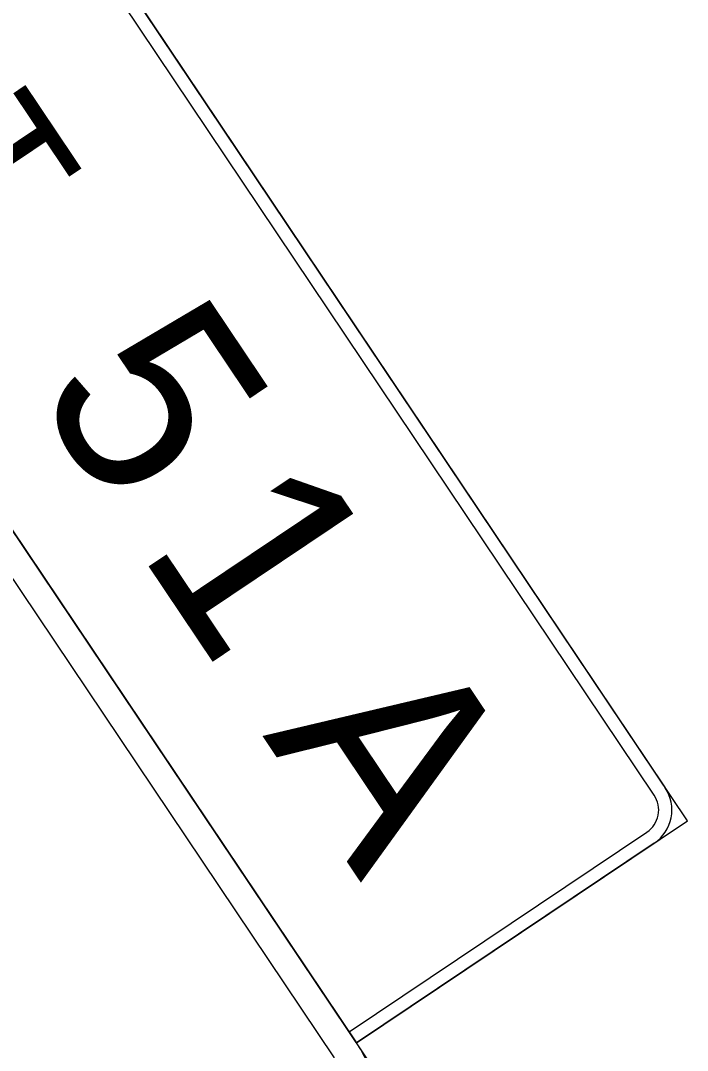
# Model space of a CAD drawing. Extents: x 1581789 to 1622364, y 1043167 to 1103486.
# Drawn here: x 1607714.83 to 1607731.56, y 1091300.7 to 1091326.54 of the extents above; entities that cross this region are included whole.
import ezdxf

# ---------------------------------------------------------------- set-up
doc = ezdxf.new("R2010")
doc.units = 0
doc.layers.add('RD_PD_PatLn2', color=7, linetype='Continuous')

msp = doc.modelspace()

# ---------------------------------------------------------------- linework, layer by layer
at = {"layer": 'RD_PD_PatLn2'}
for points in [[(1607665.505, 1091322.337), (1607695.598, 1091277.499), (1607725.49, 1091297.56), (1607695.397, 1091342.398), (1607665.505, 1091322.337), (1607665.505, 1091322.337)], [(1607697.626, 1091339.077), (1607723.26, 1091300.882)], [(1607722.707, 1091300.51), (1607697.073, 1091338.705)], [(1607703.199, 1091330.774), (1607723.26, 1091300.882), (1607731.564, 1091306.454), (1607711.502, 1091336.346), (1607703.199, 1091330.774), (1607703.199, 1091330.774)], [(1607730.73, 1091307.099), (1607711.783, 1091335.33)], [(1607712.059, 1091335.516), (1607731.007, 1091307.285)], [(1607723.075, 1091301.158), (1607730.548, 1091306.174)], [(1607730.733, 1091305.897), (1607723.26, 1091300.882), (1607723.075, 1091301.158), (1607723.075, 1091301.158)]]:
    msp.add_lwpolyline(points, dxfattribs=at)
for centre, radius in [((1607730.176, 1091306.727), 1), ((1607730.176, 1091306.727), 0.667), ((1607719.939, 1091298.653), 4)]:
    msp.add_arc(centre, radius, 303.867, 33.8672, dxfattribs=at)

# ---------------------------------------------------------------- texts
for s, height, p in [('T', 3.333, (1607712.132, 1091323.146)), ('5', 5, (1607715.116, 1091317.204)), ('1', 5, (1607717.761, 1091313.264)), ('A', 5, (1607720.893, 1091308.596))]:
    msp.add_text(s, height=height, rotation=303.867, dxfattribs=at).set_placement(p)

doc.saveas('drawing.dxf')
